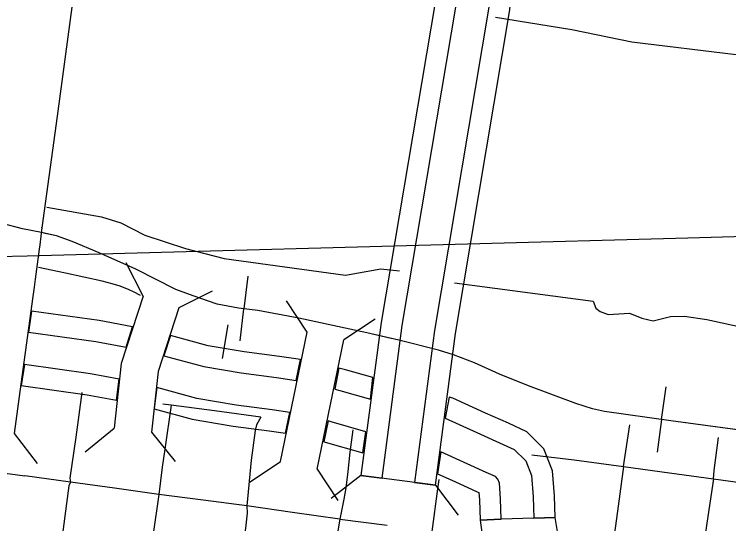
# Model space of a CAD drawing. Extents: x -19 to 366, y -4 to 359.
# Drawn here: x 155.049 to 155.59, y 191.416 to 191.801 of the extents above; entities that cross this region are included whole.
import ezdxf

# ---------------------------------------------------------------- set-up
doc = ezdxf.new("R2010")
doc.units = 0
for name, color, linetype in [('Level 10', 7, 'Continuous'), ('Level 15', 7, 'Continuous'), ('Level 33', 7, 'Continuous'), ('Level 36', 7, 'Continuous'), ('Level 37', 7, 'Continuous'), ('Level 38', 7, 'Continuous'), ('Level 40', 7, 'Continuous'), ('Level 60', 7, 'Continuous'), ('Level 9', 7, 'Continuous')]:
    doc.layers.add(name, color=color, linetype=linetype)

msp = doc.modelspace()

# ---------------------------------------------------------------- linework, layer by layer
at = {"layer": 'Level 10'}
msp.add_line((155.37542, 191.49579), (155.37528, 191.49583), dxfattribs=at)
for points in [[(155.37101, 191.8491), (155.36794, 191.81149), (155.32688, 191.56817), (155.31166, 191.45241)], [(155.31166, 191.45241), (155.32762, 191.45031), (155.34281, 191.56578), (155.38393, 191.8095), (155.38705, 191.84779)], [(155.41159, 191.84579), (155.40838, 191.80644), (155.36716, 191.56212), (155.35204, 191.4471), (155.368, 191.445)], [(155.368, 191.445), (155.38308, 191.55973), (155.42437, 191.80444), (155.42764, 191.84448)], [(155.13401, 191.54936), (155.13879, 191.56484), (155.11366, 191.56955), (155.06243, 191.57675), (155.06026, 191.5608)], [(155.06026, 191.5608), (155.11106, 191.55366), (155.13401, 191.54936)], [(155.16745, 191.55832), (155.16259, 191.54296), (155.19268, 191.53481), (155.22093, 191.53005), (155.24779, 191.52655), (155.26253, 191.52433), (155.26602, 191.54009)], [(155.26602, 191.54009), (155.25003, 191.5425), (155.22331, 191.54597), (155.19613, 191.55056), (155.16745, 191.55832)], [(155.12679, 191.50928), (155.12862, 191.52532), (155.10708, 191.52936), (155.05714, 191.53637), (155.05469, 191.52046)], [(155.32051, 191.52639), (155.29993, 191.53227), (155.29491, 191.53363), (155.29183, 191.51779)], [(155.29183, 191.51779), (155.29561, 191.51676), (155.3188, 191.51013), (155.32051, 191.52639)], [(155.05469, 191.52046), (155.10447, 191.51347), (155.12679, 191.50928)], [(155.15734, 191.51887), (155.15526, 191.50276), (155.18395, 191.49499), (155.21491, 191.48976), (155.24213, 191.48623), (155.25455, 191.48435), (155.25778, 191.50015)], [(155.25778, 191.50015), (155.24437, 191.50217), (155.21729, 191.50569), (155.1874, 191.51073), (155.15734, 191.51887)], [(155.44243, 191.4201), (155.45852, 191.42063), (155.45798, 191.43704), (155.45655, 191.45602), (155.44997, 191.4725), (155.43701, 191.48546), (155.42317, 191.49186), (155.40593, 191.4996), (155.38105, 191.51091), (155.37836, 191.51171), (155.37542, 191.49579)], [(155.37528, 191.49583), (155.37542, 191.49579), (155.3993, 191.48493), (155.41649, 191.4772), (155.42765, 191.47205), (155.43624, 191.46345), (155.44069, 191.45234), (155.4419, 191.43618), (155.44243, 191.4201)], [(155.31537, 191.4855), (155.28901, 191.49304), (155.28676, 191.49365), (155.28357, 191.47784)], [(155.28357, 191.47784), (155.28468, 191.47753), (155.31302, 191.46943), (155.31537, 191.4855)], [(155.40173, 191.41876), (155.41782, 191.41929), (155.41731, 191.43485), (155.41642, 191.44672), (155.41526, 191.44962), (155.41334, 191.45154), (155.40629, 191.4548), (155.38916, 191.46249), (155.37208, 191.47026), (155.36965, 191.45368)], [(155.36965, 191.45368), (155.38253, 191.44782), (155.39961, 191.44015), (155.40081, 191.4396), (155.40123, 191.43398), (155.40173, 191.41876)], [(155.45852, 191.42063), (155.44243, 191.4201), (155.41782, 191.41929), (155.40173, 191.41876)], [(155.40173, 191.41876), (155.40471, 191.39823), (155.42072, 191.39987), (155.44522, 191.40238), (155.46123, 191.40403), (155.45852, 191.42063)]]:
    msp.add_lwpolyline(points, dxfattribs=at)
at = {"layer": 'Level 15'}
for p, q in [((155.07034, 191.63971), (155.07035, 191.63982)), ((155.06824, 191.62364), (155.06822, 191.62347)), ((155.06863, 191.62672), (155.06864, 191.6268)), ((155.06518, 191.6009), (155.06517, 191.60086)), ((155.06436, 191.59488), (155.06436, 191.59491)), ((155.0634, 191.5878), (155.0634, 191.5878)), ((155.05445, 191.52152), (155.05445, 191.52151))]:
    msp.add_line(p, q, dxfattribs=at)
for points in [[(155.10448, 191.89161), (155.1032, 191.88188), (155.10016, 191.85955), (155.09928, 191.85355), (155.08178, 191.72419), (155.07034, 191.63971)], [(155.07035, 191.63982), (155.06863, 191.62672)], [(155.06864, 191.6268), (155.06824, 191.62364)], [(155.06822, 191.62347), (155.06518, 191.6009)], [(155.06517, 191.60086), (155.06436, 191.59488)], [(155.06436, 191.59491), (155.0634, 191.5878)], [(155.0634, 191.5878), (155.05445, 191.52152)], [(155.05445, 191.52151), (155.04939, 191.48418)]]:
    msp.add_lwpolyline(points, dxfattribs=at)
at = {"layer": 'Level 33'}
for points in [[(155.14485, 191.58849), (155.13948, 191.5913), (155.13638, 191.59275), (155.12939, 191.59548), (155.12343, 191.59744), (155.11584, 191.59938), (155.0881, 191.60532), (155.06777, 191.60975)], [(155.20698, 191.54081), (155.21128, 191.56642)], [(155.1006, 191.51505), (155.09583, 191.48137)], [(155.168, 191.50551), (155.16174, 191.50642)], [(155.168, 191.50551), (155.16324, 191.47228)], [(155.20086, 191.50123), (155.168, 191.50551)], [(155.23589, 191.49657), (155.20086, 191.50123)], [(155.23589, 191.49657), (155.23273, 191.49062), (155.23157, 191.48641), (155.22866, 191.46412), (155.22539, 191.42941)], [(155.51022, 191.45931), (155.51493, 191.49079)], [(155.30538, 191.48699), (155.30326, 191.46993), (155.30172, 191.45551), (155.30013, 191.44308), (155.29873, 191.43442), (155.29577, 191.41943)], [(155.09583, 191.48137), (155.09152, 191.4504), (155.09195, 191.44726)], [(155.57823, 191.44981), (155.5788, 191.45618), (155.58204, 191.48107)], [(155.16324, 191.47228), (155.16128, 191.45861), (155.15879, 191.43809)], [(155.44087, 191.46807), (155.47289, 191.46423), (155.51022, 191.45931)], [(155.02181, 191.457), (155.05737, 191.45207)], [(155.51022, 191.45931), (155.50578, 191.42546)], [(155.51022, 191.45931), (155.54506, 191.45443)], [(155.09195, 191.44726), (155.05737, 191.45207)], [(155.54506, 191.45443), (155.57823, 191.44981)], [(155.09195, 191.44726), (155.09072, 191.44456), (155.08196, 191.37968)], [(155.12512, 191.44271), (155.09195, 191.44726)], [(155.37055, 191.44928), (155.36954, 191.44236), (155.36516, 191.41017)], [(155.57823, 191.44981), (155.57325, 191.41625)], [(155.57823, 191.44981), (155.61319, 191.44499), (155.64539, 191.44074)], [(155.15879, 191.43809), (155.12512, 191.44271)], [(155.15879, 191.43809), (155.15415, 191.40644), (155.14933, 191.37036)], [(155.19232, 191.43372), (155.15879, 191.43809)], [(155.22539, 191.42941), (155.19232, 191.43372)], [(155.22539, 191.42941), (155.22551, 191.42399), (155.22435, 191.41266), (155.21664, 191.36085)], [(155.25976, 191.42442), (155.22539, 191.42941)], [(155.29577, 191.41943), (155.25976, 191.42442)], [(155.50578, 191.42546), (155.50122, 191.39249)], [(155.29577, 191.41943), (155.29332, 191.40613), (155.29071, 191.38998), (155.28609, 191.35201)], [(155.29577, 191.41943), (155.33143, 191.41493)], [(155.57325, 191.41625), (155.57006, 191.39372), (155.56901, 191.38213)]]:
    msp.add_lwpolyline(points, dxfattribs=at)
at = {"layer": 'Level 36'}
for p, q in [((155.31166, 191.45241), (155.28913, 191.43511)), ((155.368, 191.445), (155.31166, 191.45241)), ((155.368, 191.445), (155.38529, 191.42247))]:
    msp.add_line(p, q, dxfattribs=at)
for points in [[(155.14686, 191.58791), (155.13402, 191.61325)], [(155.1992, 191.5919), (155.17386, 191.57907)], [(155.14686, 191.58791), (155.13019, 191.53701), (155.12499, 191.48817)], [(155.17386, 191.57907), (155.15812, 191.53102), (155.15324, 191.48517)], [(155.25072, 191.46287), (155.27085, 191.56072)], [(155.27855, 191.45714), (155.29868, 191.555)], [(155.10289, 191.47032), (155.12499, 191.48817)], [(155.15324, 191.48517), (155.1711, 191.46307)]]:
    msp.add_lwpolyline(points, dxfattribs=at)
at = {"layer": 'Level 37'}
msp.add_lwpolyline([(155.04939, 191.48418), (155.06659, 191.46158)], dxfattribs=at)
at = {"layer": 'Level 38'}
for points in [[(155.27085, 191.56072), (155.25523, 191.58445)], [(155.32241, 191.57062), (155.29868, 191.555)], [(155.227, 191.44724), (155.25072, 191.46287)], [(155.27855, 191.45714), (155.29417, 191.43342)]]:
    msp.add_lwpolyline(points, dxfattribs=at)
at = {"layer": 'Level 40'}
for p, q in [((155.22594, 191.60324), (155.22307, 191.5784)), ((155.22029, 191.55426), (155.22307, 191.5784)), ((155.53907, 191.49481), (155.54253, 191.51957)), ((155.53907, 191.49481), (155.53561, 191.47006))]:
    msp.add_line(p, q, dxfattribs=at)
for points in [[(155.71782, 191.47052), (155.54603, 191.49384), (155.49576, 191.50087), (155.48677, 191.50284), (155.47413, 191.50677), (155.43846, 191.52026), (155.41652, 191.52914), (155.39742, 191.53757), (155.38169, 191.54375), (155.37018, 191.54713), (155.3404, 191.55472), (155.31597, 191.56034), (155.26468, 191.5713), (155.2335, 191.5772), (155.21889, 191.57888), (155.20288, 191.58198), (155.18463, 191.58816), (155.17171, 191.59294), (155.14137, 191.60839), (155.11356, 191.62076), (155.09329, 191.6293), (155.08121, 191.63352), (155.06997, 191.63605), (155.05565, 191.63886), (155.02447, 191.64701)], [(155.33456, 191.55606), (155.31597, 191.56034), (155.26468, 191.5713), (155.2335, 191.5772), (155.21889, 191.57888), (155.20288, 191.58198), (155.18463, 191.58816), (155.17171, 191.59294), (155.14137, 191.60839), (155.11356, 191.62076), (155.09329, 191.6293), (155.08121, 191.63352), (155.07145, 191.63572)], [(155.70899, 191.47171), (155.54603, 191.49384), (155.49576, 191.50087), (155.48677, 191.50284), (155.47413, 191.50677), (155.43846, 191.52026), (155.41652, 191.52914), (155.39742, 191.53757), (155.38169, 191.54375), (155.371, 191.54689)]]:
    msp.add_lwpolyline(points, dxfattribs=at)
at = {"layer": 'Level 60'}
for points in [[(156.50946, 189.3937), (156.44759, 191.65634), (156.2114, 200.27623), (155.97446, 208.89626), (155.73678, 217.51643), (155.49836, 226.13674), (155.2592, 234.75719), (155.01929, 243.37778), (154.77865, 251.9985), (154.53727, 260.61937), (154.29515, 269.24038), (154.0523, 277.86152), (153.80871, 286.48281), (153.56438, 295.10424), (153.31933, 303.72581), (153.07354, 312.34752), (152.82702, 320.96938), (152.57978, 329.59137), (152.3318, 338.21351), (152.0831, 346.83579)], [(0, 189.51617), (7.11214, 189.52059), (14.22427, 189.53386), (21.33637, 189.55597), (28.44845, 189.58693), (35.56048, 189.62672), (42.67245, 189.67537), (49.78436, 189.73285), (56.89619, 189.79918), (64.00793, 189.87436), (71.11958, 189.95838), (78.23111, 190.05124), (85.34253, 190.15294), (92.45381, 190.26349), (99.56495, 190.38288), (106.67593, 190.51112), (113.78675, 190.6482), (120.89739, 190.79412), (128.00785, 190.94888), (135.11811, 191.11248), (142.22816, 191.28493), (149.33799, 191.46621), (156.44759, 191.65634), (163.55694, 191.85531), (170.66605, 192.06312), (177.77489, 192.27977), (184.88345, 192.50526), (191.99173, 192.73959), (199.09971, 192.98276), (206.20739, 193.23477), (213.31474, 193.49561), (220.42177, 193.7653), (227.52845, 194.04382), (234.63479, 194.33118), (241.74076, 194.62738), (248.84635, 194.93241), (255.95157, 195.24628), (263.05638, 195.56898), (270.16079, 195.90052), (277.26478, 196.24089), (284.36834, 196.5901), (291.47147, 196.94814), (298.57414, 197.31501), (305.67635, 197.69072), (312.77809, 198.07525), (319.87934, 198.46862), (326.9801, 198.87082), (334.08035, 199.28185), (341.18009, 199.7017)]]:
    msp.add_spline(points, degree=3, dxfattribs=at)
at = {"layer": 'Level 9'}
for points in [[(155.41341, 191.79886), (155.47122, 191.78952), (155.51657, 191.78037), (155.59544, 191.77073), (155.62404, 191.77038), (155.63466, 191.76932), (155.65155, 191.76527), (155.71379, 191.75132), (155.71902, 191.74984)], [(155.07393, 191.65519), (155.11536, 191.64799), (155.12998, 191.64336), (155.14824, 191.63401), (155.17884, 191.62399)], [(155.17884, 191.62399), (155.20817, 191.61642), (155.29995, 191.60384), (155.32677, 191.60876), (155.34088, 191.60711)], [(155.38245, 191.59808), (155.4872, 191.5841), (155.4892, 191.57882), (155.49247, 191.57641), (155.49857, 191.57426), (155.51485, 191.57516), (155.52402, 191.57136), (155.53259, 191.56925), (155.5458, 191.57256), (155.55641, 191.57278), (155.57332, 191.57046), (155.70654, 191.54125), (155.71058, 191.53829), (155.71162, 191.53356), (155.70958, 191.53105), (155.70448, 191.53019), (155.66624, 191.53796), (155.66076, 191.53709), (155.65779, 191.53399), (155.66208, 191.52742), (155.6669, 191.52315), (155.67419, 191.51855), (155.69697, 191.50685), (155.71357, 191.49993)]]:
    msp.add_lwpolyline(points, dxfattribs=at)

doc.saveas('drawing.dxf')
